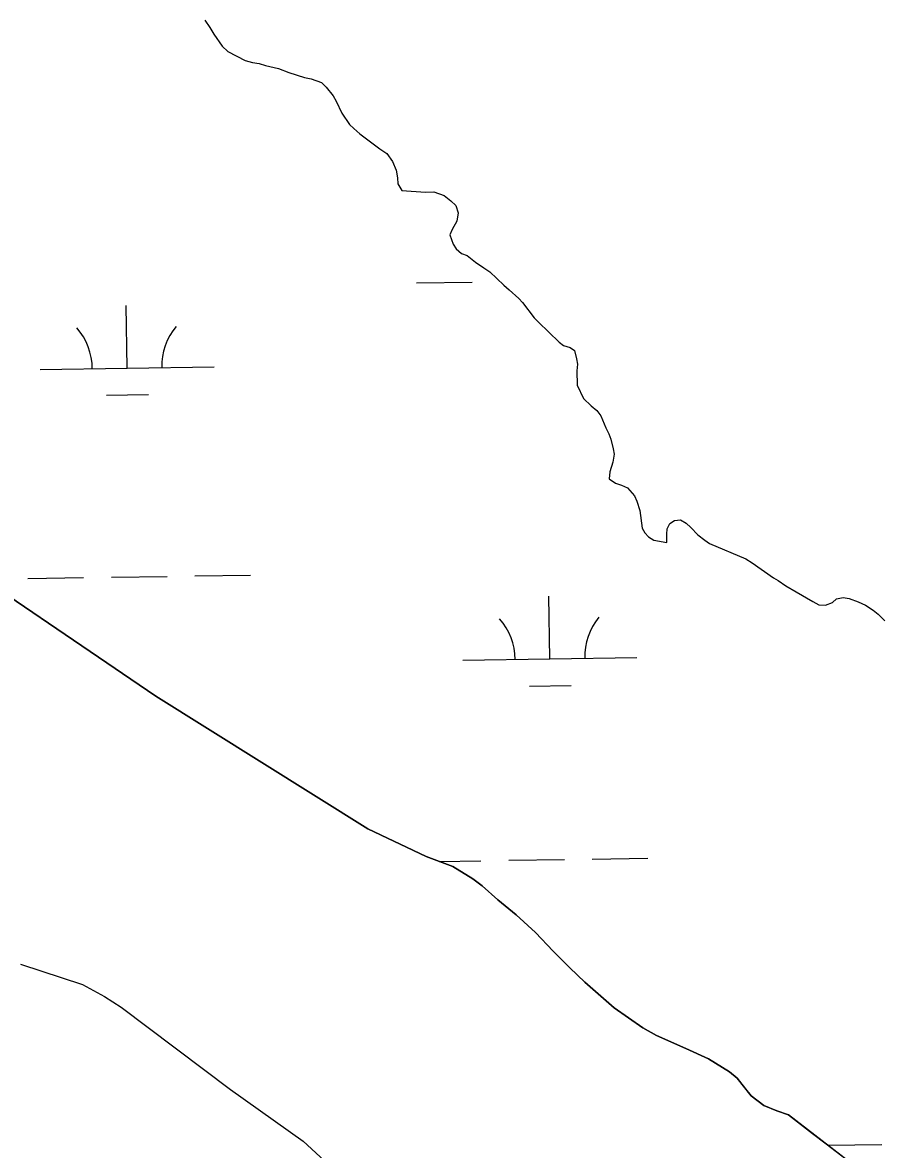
# Model space of a CAD drawing. Extents: x 3807117 to 3845308, y 337856 to 363736.
# Drawn here: x 3837004 to 3837499, y 356776 to 357424 of the extents above; entities that cross this region are included whole.
import ezdxf

# ---------------------------------------------------------------- set-up
doc = ezdxf.new("R2010")
doc.units = 0
doc.layers.add('V-TOPO-SHOR', color=7, linetype='Continuous')
doc.layers.add('V-WETL-SWMP', color=7, linetype='Continuous')

msp = doc.modelspace()

# ---------------------------------------------------------------- linework, layer by layer
at = {"layer": 'V-TOPO-SHOR'}
for p, q in [((3837108.53, 357425.35), (3837111.36, 357421.12)), ((3837111.36, 357421.12), (3837113.78, 357417.28)), ((3837113.78, 357417.28), (3837118.61, 357410.37)), ((3837118.61, 357410.37), (3837121.8, 357407.33)), ((3837121.8, 357407.33), (3837131.66, 357402.1)), ((3837131.66, 357402.1), (3837135.97, 357401.02)), ((3837135.97, 357401.02), (3837139.89, 357400.33)), ((3837139.89, 357400.33), (3837143.42, 357399.24)), ((3837143.42, 357399.24), (3837150.86, 357397.46)), ((3837150.86, 357397.46), (3837156.76, 357395.26)), ((3837156.76, 357395.26), (3837165.79, 357392.35)), ((3837165.79, 357392.35), (3837169.7, 357391.65)), ((3837169.7, 357391.65), (3837175.6, 357389.45)), ((3837175.6, 357389.45), (3837178.39, 357386.78)), ((3837178.39, 357386.78), (3837182.4, 357381.81)), ((3837182.4, 357381.81), (3837184.03, 357378.73)), ((3837184.03, 357378.73), (3837187.3, 357371.79)), ((3837187.3, 357371.79), (3837191.74, 357365.26)), ((3837191.74, 357365.26), (3837194.13, 357362.98)), ((3837194.13, 357362.98), (3837197.7, 357359.94)), ((3837197.7, 357359.94), (3837209.2, 357351.24)), ((3837209.2, 357351.24), (3837213.16, 357348.6)), ((3837213.16, 357348.6), (3837216.38, 357343.99)), ((3837216.38, 357343.99), (3837218.44, 357338.97)), ((3837218.44, 357338.97), (3837219.32, 357334.71)), ((3837219.32, 357334.71), (3837219.4, 357331.2)), ((3837219.4, 357331.2), (3837221.82, 357327.36)), ((3837221.82, 357327.36), (3837235.48, 357326.5)), ((3837235.48, 357326.5), (3837240.16, 357326.61)), ((3837240.16, 357326.61), (3837246.05, 357324.4)), ((3837246.05, 357324.4), (3837250.02, 357321.37)), ((3837250.02, 357321.37), (3837252.81, 357318.71)), ((3837252.81, 357318.71), (3837254.07, 357314.45)), ((3837253.4, 357309.76), (3837250.78, 357305.02)), ((3837254.07, 357314.45), (3837253.4, 357309.76)), ((3837250.78, 357305.02), (3837249.29, 357301.87)), ((3837249.29, 357301.87), (3837251.36, 357296.46)), ((3837251.36, 357296.46), (3837252.98, 357293.77)), ((3837252.98, 357293.77), (3837256.16, 357291.11)), ((3837256.16, 357291.11), (3837259.3, 357290.01)), ((3837259.3, 357290.01), (3837264.07, 357286.22)), ((3837264.07, 357286.22), (3837268.82, 357282.82)), ((3837268.82, 357282.82), (3837272.38, 357280.57)), ((3837272.38, 357280.57), (3837280.35, 357272.95)), ((3837280.35, 357272.95), (3837283.52, 357270.3)), ((3837283.52, 357270.3), (3837289.09, 357265.36)), ((3837289.09, 357265.36), (3837291.09, 357263.06)), ((3837291.09, 357263.06), (3837297.92, 357254.25)), ((3837297.92, 357254.25), (3837300.32, 357251.58)), ((3837300.32, 357251.58), (3837312.27, 357240.16)), ((3837312.27, 357240.16), (3837314.65, 357238.26)), ((3837314.65, 357238.26), (3837318.57, 357237.18)), ((3837318.57, 357237.18), (3837320.95, 357235.29)), ((3837320.95, 357235.29), (3837322.22, 357230.64)), ((3837322.22, 357230.64), (3837322.68, 357227.53)), ((3837322.68, 357227.53), (3837322.38, 357223.63)), ((3837322.38, 357223.63), (3837322.57, 357215.45)), ((3837322.57, 357215.45), (3837326.25, 357207.74)), ((3837326.25, 357207.74), (3837330.63, 357203.55)), ((3837330.63, 357203.55), (3837333.81, 357200.89)), ((3837333.81, 357200.89), (3837336.22, 357197.83)), ((3837336.22, 357197.83), (3837339.1, 357190.88)), ((3837339.1, 357190.88), (3837340.74, 357187.41)), ((3837340.74, 357187.41), (3837341.98, 357184.32)), ((3837341.98, 357184.32), (3837343.27, 357178.89)), ((3837343.73, 357175.79), (3837343.06, 357171.09)), ((3837343.27, 357178.89), (3837343.73, 357175.79)), ((3837343.06, 357171.09), (3837341.23, 357165.6)), ((3837341.23, 357165.6), (3837340.93, 357161.69)), ((3837340.93, 357161.69), (3837344.5, 357159.04)), ((3837344.5, 357159.04), (3837348.03, 357157.96)), ((3837348.03, 357157.96), (3837351.57, 357156.48)), ((3837351.57, 357156.48), (3837355.57, 357151.89)), ((3837355.57, 357151.89), (3837356.81, 357148.8)), ((3837356.81, 357148.8), (3837358.5, 357143.38)), ((3837358.5, 357143.38), (3837359.89, 357133.28)), ((3837374.32, 357132.83), (3837375.81, 357135.98)), ((3837375.81, 357135.98), (3837378.5, 357137.6)), ((3837378.5, 357137.6), (3837382, 357138.07)), ((3837382, 357138.07), (3837385.16, 357136.19)), ((3837385.16, 357136.19), (3837387.95, 357133.53)), ((3837359.89, 357133.28), (3837361.51, 357130.59)), ((3837361.51, 357130.59), (3837363.51, 357128.3)), ((3837363.51, 357128.3), (3837366.67, 357126.42)), ((3837374, 357129.7), (3837374.32, 357132.83)), ((3837374.11, 357125.03), (3837374, 357129.7)), ((3837387.95, 357133.53), (3837391.94, 357129.33)), ((3837391.94, 357129.33), (3837395.91, 357126.3)), ((3837366.67, 357126.42), (3837374.11, 357125.03)), ((3837395.91, 357126.3), (3837398.68, 357124.42)), ((3837398.68, 357124.42), (3837419.53, 357115.53)), ((3837419.53, 357115.53), (3837423.09, 357113.28)), ((3837423.09, 357113.28), (3837435.37, 357104.59)), ((3837435.37, 357104.59), (3837438.13, 357103.09)), ((3837438.13, 357103.09), (3837442.49, 357100.08)), ((3837442.49, 357100.08), (3837448.41, 357096.7)), ((3837448.41, 357096.7), (3837457.89, 357091.07)), ((3837457.89, 357091.07), (3837461.44, 357089.2)), ((3837461.44, 357089.2), (3837465.35, 357088.9)), ((3837465.35, 357088.9), (3837469.21, 357090.55)), ((3837469.21, 357090.55), (3837471.5, 357092.55)), ((3837471.5, 357092.55), (3837475.38, 357093.41)), ((3837475.38, 357093.41), (3837478.9, 357092.71)), ((3837478.9, 357092.71), (3837484.01, 357090.88)), ((3837484.01, 357090.88), (3837488.34, 357089.03)), ((3837488.34, 357089.03), (3837492.69, 357086.01)), ((3837492.69, 357086.01), (3837495.47, 357083.74)), ((3837495.47, 357083.74), (3837499.45, 357079.93))]:
    msp.add_line(p, q, dxfattribs=at)
for points in [[(3836947.81, 357126.76), (3837080.34, 357036.69), (3837202.17, 356960.42), (3837235.8, 356944.55), (3837251.01, 356938.65), (3837262.61, 356931.64), (3837267.9, 356927.6), (3837276.92, 356919.48), (3837287.52, 356910.88), (3837298.66, 356900.74), (3837308.78, 356890.05), (3837318.36, 356880.39), (3837326.86, 356872.26), (3837343.83, 356857.57), (3837360.21, 356845.98), (3837368.11, 356841.48), (3837384.92, 356834.06), (3837398.05, 356828.12), (3837410.18, 356820.6), (3837414.42, 356817.05), (3837419.23, 356810.92), (3837422.45, 356806.84), (3837429.85, 356801.29), (3837437.2, 356798.33), (3837444.01, 356795.89), (3837457.77, 356785.28), (3837465.7, 356779.22), (3837485.29, 356764.07)], [(3837002.71, 356882.59), (3837038.33, 356870.92), (3837050.97, 356863.92), (3837060.46, 356857.9), (3837123.41, 356810.46), (3837165.15, 356780.73), (3837177.36, 356769.56)]]:
    msp.add_lwpolyline(points, dxfattribs=at)
at = {"layer": 'V-WETL-SWMP'}
for p, q in [((3837230.23, 357274.2), (3837262.23, 357274.68)), ((3837278.23, 357274.92), (3837278.29, 357274.92)), ((3837063.88, 357225.27), (3837063.34, 357261.27)), ((3837013.89, 357224.52), (3837113.88, 357226.02)), ((3837052.12, 357209.66), (3837076.11, 357210.02)), ((3837006.85, 357104.33), (3837038.84, 357104.81)), ((3837054.84, 357105.05), (3837086.84, 357105.53)), ((3837102.83, 357105.77), (3837134.83, 357106.25)), ((3837306.89, 357058.08), (3837306.35, 357094.08)), ((3837256.89, 357057.33), (3837356.88, 357058.83)), ((3837295.12, 357042.47), (3837319.12, 357042.83)), ((3837243.18, 356941.68), (3837267.21, 356942.04)), ((3837283.21, 356942.28), (3837315.21, 356942.76)), ((3837331.21, 356943), (3837363.2, 356943.48)), ((3837466.54, 356778.51), (3837497.68, 356778.98))]:
    msp.add_line(p, q, dxfattribs=at)
for points in [[(3837108.53, 357425.34), (3837111.35, 357421.12), (3837113.78, 357417.28), (3837118.61, 357410.37), (3837121.8, 357407.33), (3837131.66, 357402.09), (3837135.97, 357401.02), (3837139.89, 357400.33), (3837143.42, 357399.24), (3837150.86, 357397.46), (3837156.76, 357395.26), (3837165.79, 357392.34), (3837169.7, 357391.65), (3837175.6, 357389.45), (3837178.39, 357386.78), (3837182.4, 357381.81), (3837184.02, 357378.73), (3837187.3, 357371.79), (3837191.73, 357365.26), (3837194.12, 357362.98), (3837197.7, 357359.94), (3837209.2, 357351.23), (3837213.16, 357348.6), (3837216.38, 357343.99), (3837218.44, 357338.97), (3837219.32, 357334.71), (3837219.4, 357331.2), (3837221.82, 357327.36), (3837235.48, 357326.5), (3837240.16, 357326.6), (3837246.05, 357324.4), (3837250.02, 357321.37), (3837252.81, 357318.71), (3837254.07, 357314.45), (3837253.4, 357309.76), (3837250.78, 357305.02), (3837249.29, 357301.87), (3837251.36, 357296.46), (3837252.98, 357293.77), (3837256.16, 357291.11), (3837259.3, 357290.01), (3837264.06, 357286.22), (3837268.82, 357282.82), (3837272.38, 357280.57), (3837280.34, 357272.95), (3837283.52, 357270.29), (3837289.09, 357265.35), (3837291.09, 357263.06), (3837297.92, 357254.25), (3837300.31, 357251.58), (3837312.26, 357240.16), (3837314.65, 357238.26), (3837318.57, 357237.18), (3837320.95, 357235.29), (3837322.22, 357230.64), (3837322.68, 357227.53), (3837322.38, 357223.63), (3837322.57, 357215.45), (3837326.25, 357207.74), (3837330.63, 357203.55), (3837333.81, 357200.89), (3837336.22, 357197.83), (3837339.1, 357190.88), (3837340.74, 357187.41), (3837341.98, 357184.32), (3837343.27, 357178.89), (3837343.73, 357175.78), (3837343.06, 357171.09), (3837341.23, 357165.6), (3837340.93, 357161.69), (3837344.5, 357159.04), (3837348.03, 357157.95), (3837351.57, 357156.48), (3837355.57, 357151.89), (3837356.81, 357148.8), (3837358.49, 357143.38), (3837359.89, 357133.28), (3837361.51, 357130.59), (3837363.51, 357128.29), (3837366.67, 357126.42), (3837374.11, 357125.03), (3837374, 357129.7), (3837374.32, 357132.83), (3837375.81, 357135.98), (3837378.5, 357137.6)], [(3837378.5, 357137.6), (3837382, 357138.07), (3837385.16, 357136.19), (3837387.95, 357133.53), (3837391.94, 357129.33), (3837395.91, 357126.3), (3837398.68, 357124.41), (3837419.53, 357115.53), (3837423.09, 357113.28), (3837435.37, 357104.59), (3837438.13, 357103.09), (3837442.49, 357100.07), (3837448.41, 357096.7), (3837457.89, 357091.07), (3837461.44, 357089.2), (3837465.34, 357088.9), (3837469.2, 357090.54), (3837471.5, 357092.55), (3837475.38, 357093.41), (3837478.9, 357092.71), (3837484.01, 357090.88), (3837488.33, 357089.03), (3837492.69, 357086.01), (3837495.47, 357083.73), (3837499.45, 357079.93)], [(3837485.28, 356764.07), (3837444.01, 356795.89), (3837437.2, 356798.33), (3837429.85, 356801.29), (3837422.45, 356806.84), (3837414.42, 356817.05), (3837410.18, 356820.6), (3837398.05, 356828.12), (3837384.92, 356834.06), (3837368.11, 356841.48), (3837360.21, 356845.98), (3837343.83, 356857.57), (3837326.86, 356872.26), (3837318.36, 356880.39), (3837308.78, 356890.05), (3837298.66, 356900.74), (3837287.52, 356910.88), (3837276.92, 356919.48), (3837267.9, 356927.6), (3837262.61, 356931.64), (3837251.01, 356938.65), (3837235.8, 356944.55), (3837202.17, 356960.42), (3837080.34, 357036.69), (3836947.81, 357126.76)], [(3837002.71, 356882.59), (3837038.33, 356870.92), (3837050.97, 356863.93), (3837060.46, 356857.9), (3837123.41, 356810.46), (3837165.15, 356780.73), (3837177.36, 356769.56), (3837188.6, 356755.26), (3837196.13, 356744.51), (3837202.55, 356736.34), (3837210.02, 356727.67), (3837216.96, 356720.03), (3837227.05, 356710.38), (3837243.47, 356697.23)]]:
    msp.add_lwpolyline(points, dxfattribs=at)
for centre, start, end in [((3837008.64, 357224.92), 0.08653, 41.63019), ((3837119.11, 357226.58), 140.08653, 181.63019), ((3837251.64, 357057.73), 0.08653, 41.63019), ((3837362.12, 357059.39), 140.08653, 181.63019)]:
    msp.add_arc(centre, 35.25, start, end, dxfattribs=at)

doc.saveas('drawing.dxf')
